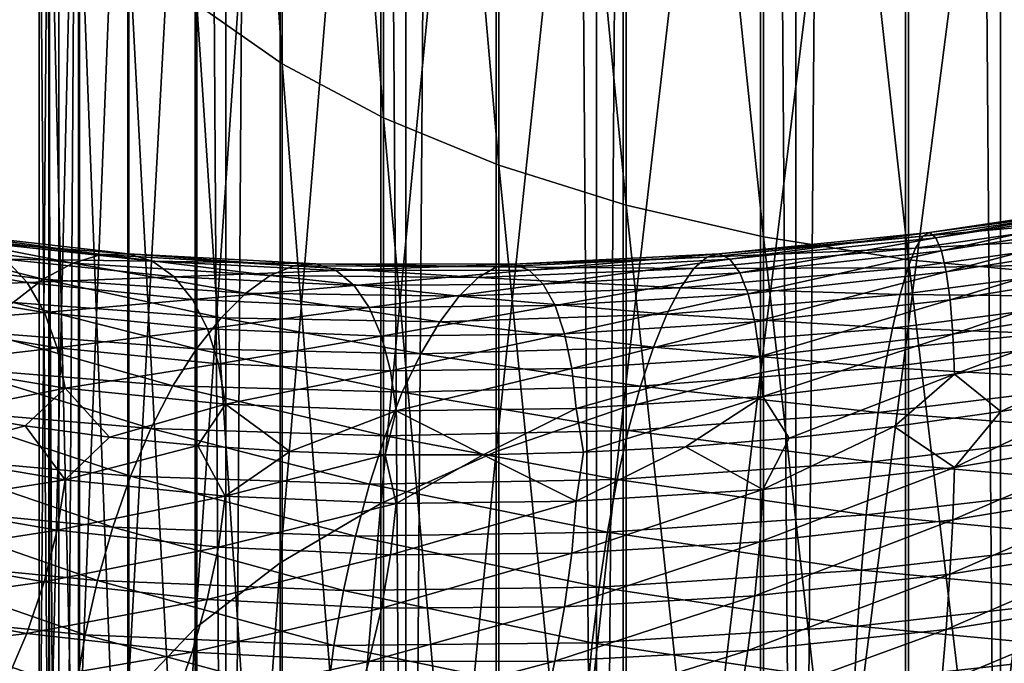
# Model space of a CAD drawing. Header units: metres. Extents: x -44 to 117, y -432 to 89.
# Tile 459 of 656: x -8.64 to -1.48, y -304.11 to -299.43. Entities that reach past the tile are written whole.
import ezdxf

# ---------------------------------------------------------------- set-up
doc = ezdxf.new("R2010")
doc.units = ezdxf.units.M
doc.layers.add('solid_125568', color=7, linetype='CONTINUOUS')

msp = doc.modelspace()

# ---------------------------------------------------------------- linework, layer by layer
at = {"layer": 'solid_125568'}
for points in [[(0, -312.351715, 242.333755), (0, -117.55674, 207.986145), (-1.509208, -117.572006, 207.899582)], [(-2.998006, -312.412567, 241.988663), (-2.998006, -117.617592, 207.641052), (-4.446262, -117.692879, 207.214066)], [(-1.509208, -312.366974, 242.247192), (-1.509208, -117.572006, 207.899582), (-2.998006, -117.617592, 207.641052)], [(-2.998006, -312.412567, 241.988663), (-1.509208, -312.366974, 242.247192), (-2.998006, -117.617592, 207.641052)], [(-1.509208, -312.366974, 242.247192), (0, -312.351715, 242.333755), (-1.509208, -117.572006, 207.899582)], [(-4.446262, -312.487854, 241.561676), (-4.446262, -117.692879, 207.214066), (-5.834389, -117.79686, 206.62439)], [(-4.446262, -312.487854, 241.561676), (-2.998006, -312.412567, 241.988663), (-4.446262, -117.692879, 207.214066)], [(-5.834389, -312.591827, 240.972), (-5.834389, -117.79686, 206.62439), (-7.143617, -117.928116, 205.87999)], [(-5.834389, -312.591827, 240.972), (-4.446262, -312.487854, 241.561676), (-5.834389, -117.79686, 206.62439)], [(-7.143617, -312.723083, 240.2276), (-7.143617, -117.928116, 205.87999), (-8.356239, -118.084877, 204.990936)], [(-7.143617, -312.723083, 240.2276), (-5.834389, -312.591827, 240.972), (-7.143617, -117.928116, 205.87999)], [(-8.356239, -312.879852, 239.338547), (-8.356239, -118.084877, 204.990936), (-9.455857, -118.26503, 203.969254)], [(-8.356239, -312.879852, 239.338547), (-7.143617, -312.723083, 240.2276), (-8.356239, -118.084877, 204.990936)], [(-9.455857, -313.059998, 238.316864), (-8.356239, -312.879852, 239.338547), (-9.455857, -118.26503, 203.969254)], [(-9.455857, -316.158295, 220.745651), (-9.455857, -121.363304, 186.398041), (-8.356239, -121.543457, 185.376373)], [(-8.356239, -316.33844, 219.723969), (-9.455857, -316.158295, 220.745651), (-8.356239, -121.543457, 185.376373)], [(-8.356239, -316.33844, 219.723969), (-8.356239, -121.543457, 185.376373), (-7.143617, -121.700218, 184.48732)], [(-7.143617, -316.495209, 218.83493), (-8.356239, -316.33844, 219.723969), (-7.143617, -121.700218, 184.48732)], [(-7.143617, -316.495209, 218.83493), (-7.143617, -121.700218, 184.48732), (-5.834389, -121.831474, 183.74292)], [(-5.834389, -316.626465, 218.09053), (-7.143617, -316.495209, 218.83493), (-5.834389, -121.831474, 183.74292)], [(-5.834389, -316.626465, 218.09053), (-5.834389, -121.831474, 183.74292), (-4.446262, -121.935455, 183.153229)], [(-4.446262, -316.730438, 217.500839), (-5.834389, -316.626465, 218.09053), (-4.446262, -121.935455, 183.153229)], [(-4.446262, -316.730438, 217.500839), (-4.446262, -121.935455, 183.153229), (-2.998006, -122.010742, 182.726242)], [(-2.998006, -316.805725, 217.073853), (-4.446262, -316.730438, 217.500839), (-2.998006, -122.010742, 182.726242)], [(-2.998006, -316.805725, 217.073853), (-2.998006, -122.010742, 182.726242), (-1.509208, -122.056328, 182.467712)], [(-1.509208, -316.851318, 216.815323), (-2.998006, -316.805725, 217.073853), (-1.509208, -122.056328, 182.467712)], [(-1.509208, -316.851318, 216.815323), (-1.509208, -122.056328, 182.467712), (0, -122.071594, 182.381149)], [(0, -316.866577, 216.72876), (-1.509208, -316.851318, 216.815323), (0, -122.071594, 182.381149)], [(-7.352857, -290.139771, 929.299683), (-6.732651, -299.747589, 925.311951), (-6.732651, -290.533325, 930.135986)], [(-7.352857, -290.139771, 929.299683), (-7.352857, -299.312531, 924.49646), (-6.732651, -299.747589, 925.311951)], [(-6.732651, -290.533325, 930.135986), (-5.997018, -300.140778, 926.04895), (-5.997018, -290.888977, 930.891846)], [(-6.732651, -290.533325, 930.135986), (-6.732651, -299.747589, 925.311951), (-5.997018, -300.140778, 926.04895)], [(-5.997018, -290.888977, 930.891846), (-5.158569, -300.485352, 926.694763), (-5.158569, -291.200653, 931.554138)], [(-5.997018, -290.888977, 930.891846), (-5.997018, -300.140778, 926.04895), (-5.158569, -300.485352, 926.694763)], [(-5.158569, -291.200653, 931.554138), (-4.231679, -300.77536, 927.238464), (-4.231679, -291.463013, 932.111694)], [(-5.158569, -291.200653, 931.554138), (-5.158569, -300.485352, 926.694763), (-4.231679, -300.77536, 927.238464)], [(-4.231679, -291.463013, 932.111694), (-3.232239, -301.00592, 927.670532), (-3.232239, -291.67157, 932.554871)], [(-4.231679, -291.463013, 932.111694), (-4.231679, -300.77536, 927.238464), (-3.232239, -301.00592, 927.670532)], [(-3.232239, -291.67157, 932.554871), (-2.177384, -301.173004, 927.983765), (-2.177384, -291.822693, 932.876038)], [(-3.232239, -291.67157, 932.554871), (-3.232239, -301.00592, 927.670532), (-2.177384, -301.173004, 927.983765)], [(-2.177384, -291.822693, 932.876038), (-1.085199, -301.273804, 928.172607), (-1.085199, -291.913849, 933.069763)], [(-2.177384, -291.822693, 932.876038), (-2.177384, -301.173004, 927.983765), (-1.085199, -301.273804, 928.172607)], [(-1.109473, -293.337433, 913.296814), (-2.201037, -301.811554, 908.535461), (-2.201037, -293.439728, 913.488464)], [(-1.109473, -293.337433, 913.296814), (-1.109473, -301.699768, 908.349182), (-2.201037, -301.811554, 908.535461)], [(-2.201037, -293.439728, 913.488464), (-3.254865, -301.995728, 908.842529), (-3.254865, -293.608215, 913.804382)], [(-2.201037, -293.439728, 913.488464), (-2.201037, -301.811554, 908.535461), (-3.254865, -301.995728, 908.842529)], [(-3.254865, -293.608215, 913.804382), (-4.252891, -302.249176, 909.264954), (-4.252891, -293.840149, 914.239014)], [(-3.254865, -293.608215, 913.804382), (-3.254865, -301.995728, 908.842529), (-4.252891, -302.249176, 909.264954)], [(-4.252891, -293.840149, 914.239014), (-5.178002, -302.567535, 909.795654), (-5.178002, -294.131439, 914.785034)], [(-4.252891, -293.840149, 914.239014), (-4.252891, -302.249176, 909.264954), (-5.178002, -302.567535, 909.795654)], [(-5.178002, -294.131439, 914.785034), (-6.01434, -302.945374, 910.425476), (-6.01434, -294.477173, 915.433044)], [(-5.178002, -294.131439, 914.785034), (-5.178002, -302.567535, 909.795654), (-6.01434, -302.945374, 910.425476)], [(-6.01434, -294.477173, 915.433044), (-6.747565, -303.37619, 911.143616), (-6.747565, -294.871338, 916.171936)], [(-6.01434, -294.477173, 915.433044), (-6.01434, -302.945374, 910.425476), (-6.747565, -303.37619, 911.143616)], [(-6.747565, -294.871338, 916.171936), (-7.365107, -303.852631, 911.937744), (-7.365107, -295.307251, 916.988953)], [(-6.747565, -294.871338, 916.171936), (-6.747565, -303.37619, 911.143616), (-7.365107, -303.852631, 911.937744)], [(-7.365107, -295.307251, 916.988953), (-7.856378, -304.366455, 912.794312), (-7.856378, -295.777405, 917.870239)], [(-7.365107, -295.307251, 916.988953), (-7.365107, -303.852631, 911.937744), (-7.856378, -304.366455, 912.794312)], [(-7.856378, -295.777405, 917.870239), (-8.212955, -304.908936, 913.698547), (-8.212955, -296.273773, 918.800598)], [(-7.856378, -295.777405, 917.870239), (-7.856378, -304.366455, 912.794312), (-8.212955, -304.908936, 913.698547)], [(-8.212955, -296.273773, 918.800598), (-8.428726, -305.470734, 914.634949), (-8.428726, -296.787781, 919.764099)], [(-8.212955, -296.273773, 918.800598), (-8.212955, -304.908936, 913.698547), (-8.428726, -305.470734, 914.634949)], [(-8.428726, -296.787781, 919.764099), (-8.499991, -306.042206, 915.587585), (-8.499991, -297.310669, 920.744202)], [(-8.428726, -296.787781, 919.764099), (-8.428726, -305.470734, 914.634949), (-8.499991, -306.042206, 915.587585)], [(-8.499991, -297.310669, 920.744202), (-8.425529, -306.613586, 916.539978), (-8.425529, -297.833466, 921.724121)], [(-8.499991, -297.310669, 920.744202), (-8.499991, -306.042206, 915.587585), (-8.425529, -306.613586, 916.539978)], [(-8.425529, -297.833466, 921.724121), (-8.206614, -307.175018, 917.475891), (-8.206614, -298.347168, 922.687012)], [(-8.425529, -297.833466, 921.724121), (-8.425529, -306.613586, 916.539978), (-8.206614, -307.175018, 917.475891)], [(-8.206614, -298.347168, 922.687012), (-7.847002, -307.71698, 918.379272), (-7.847002, -298.843048, 923.616455)], [(-8.206614, -298.347168, 922.687012), (-8.206614, -307.175018, 917.475891), (-7.847002, -307.71698, 918.379272)], [(-7.847002, -298.843048, 923.616455), (-7.352857, -308.230072, 919.234558), (-7.352857, -299.312531, 924.49646)], [(-7.847002, -298.843048, 923.616455), (-7.847002, -307.71698, 918.379272), (-7.352857, -308.230072, 919.234558)], [(-7.352857, -299.312531, 924.49646), (-6.732651, -308.705566, 920.027161), (-6.732651, -299.747589, 925.311951)], [(-7.352857, -299.312531, 924.49646), (-7.352857, -308.230072, 919.234558), (-6.732651, -308.705566, 920.027161)], [(-6.732651, -299.747589, 925.311951), (-5.997018, -309.135284, 920.743469), (-5.997018, -300.140778, 926.04895)], [(-6.732651, -299.747589, 925.311951), (-6.732651, -308.705566, 920.027161), (-5.997018, -309.135284, 920.743469)], [(-5.997018, -300.140778, 926.04895), (-5.158569, -309.511871, 921.371216), (-5.158569, -300.485352, 926.694763)], [(-5.997018, -300.140778, 926.04895), (-5.997018, -309.135284, 920.743469), (-5.158569, -309.511871, 921.371216)], [(-5.158569, -300.485352, 926.694763), (-4.231679, -309.828857, 921.899597), (-4.231679, -300.77536, 927.238464)], [(-5.158569, -300.485352, 926.694763), (-5.158569, -309.511871, 921.371216), (-4.231679, -309.828857, 921.899597)], [(-4.231679, -300.77536, 927.238464), (-3.232239, -310.080841, 922.31958), (-3.232239, -301.00592, 927.670532)], [(-4.231679, -300.77536, 927.238464), (-4.231679, -309.828857, 921.899597), (-3.232239, -310.080841, 922.31958)], [(-0.482253, -300.76886, 937.119446), (-2.075257, -301.00119, 936.840027), (-0.494307, -300.856598, 937.519836)], [(-2.025125, -300.974884, 936.43689), (-2.075257, -301.00119, 936.840027), (-0.482253, -300.76886, 937.119446)], [(-0.470701, -300.74173, 936.713379), (-2.025125, -300.974884, 936.43689), (-0.482253, -300.76886, 937.119446)], [(-1.979295, -301.01178, 936.036255), (-2.025125, -300.974884, 936.43689), (-0.470701, -300.74173, 936.713379)], [(-0.459994, -300.777924, 936.310181), (-1.979295, -301.01178, 936.036255), (-0.470701, -300.74173, 936.713379)], [(-1.938761, -301.108673, 935.646179), (-1.979295, -301.01178, 936.036255), (-0.459994, -300.777924, 936.310181)], [(-0.45054, -300.874329, 935.917847), (-1.938761, -301.108673, 935.646179), (-0.459994, -300.777924, 936.310181)], [(-0.494307, -300.856598, 937.519836), (-2.128426, -301.087982, 937.237183), (-0.506832, -301.000732, 937.905701)], [(-2.075257, -301.00119, 936.840027), (-2.128426, -301.087982, 937.237183), (-0.494307, -300.856598, 937.519836)], [(-1.904303, -301.261017, 935.274414), (-1.938761, -301.108673, 935.646179), (-0.45054, -300.874329, 935.917847)], [(-0.442617, -301.026337, 935.544312), (-1.904303, -301.261017, 935.274414), (-0.45054, -300.874329, 935.917847)], [(-9.359467, -300.978088, 933.34668), (-9.600695, -301.031006, 933.673279), (-8.255401, -301.196411, 934.653442)], [(-8.048038, -301.133057, 934.305969), (-9.359467, -300.978088, 933.34668), (-8.255401, -301.196411, 934.653442)], [(-9.132906, -300.982758, 933.009827), (-9.359467, -300.978088, 933.34668), (-8.048038, -301.133057, 934.305969)], [(-7.853243, -301.128113, 933.949402), (-9.132906, -300.982758, 933.009827), (-8.048038, -301.133057, 934.305969)], [(-8.926489, -301.046967, 932.669556), (-9.132906, -300.982758, 933.009827), (-7.853243, -301.128113, 933.949402)], [(-2.075257, -301.00119, 936.840027), (-3.645335, -301.152649, 936.415344), (-2.128426, -301.087982, 937.237183)], [(-3.557177, -301.129028, 936.018738), (-3.645335, -301.152649, 936.415344), (-2.075257, -301.00119, 936.840027)], [(-2.025125, -300.974884, 936.43689), (-3.557177, -301.129028, 936.018738), (-2.075257, -301.00119, 936.840027)], [(-3.476731, -301.168213, 935.623962), (-3.557177, -301.129028, 936.018738), (-2.025125, -300.974884, 936.43689)], [(-1.979295, -301.01178, 936.036255), (-3.476731, -301.168213, 935.623962), (-2.025125, -300.974884, 936.43689)], [(-3.232239, -301.00592, 927.670532), (-2.177384, -310.263428, 922.624023), (-2.177384, -301.173004, 927.983765)], [(-3.232239, -301.00592, 927.670532), (-3.232239, -310.080841, 922.31958), (-2.177384, -310.263428, 922.624023)], [(-0.506832, -301.000732, 937.905701), (-2.183586, -301.231079, 937.619751), (-0.519849, -301.197113, 938.268433)], [(-2.128426, -301.087982, 937.237183), (-2.183586, -301.231079, 937.619751), (-0.506832, -301.000732, 937.905701)], [(-9.600695, -301.031006, 933.673279), (-9.850866, -301.138, 933.982605), (-8.470454, -301.314545, 934.984436)], [(-8.255401, -301.196411, 934.653442), (-9.600695, -301.031006, 933.673279), (-8.470454, -301.314545, 934.984436)], [(-7.675735, -301.183807, 933.591187), (-8.926489, -301.046967, 932.669556), (-7.853243, -301.128113, 933.949402)], [(-8.743845, -301.166992, 932.332703), (-8.926489, -301.046967, 932.669556), (-7.675735, -301.183807, 933.591187)], [(-3.405563, -301.267029, 935.239014), (-3.476731, -301.168213, 935.623962), (-1.979295, -301.01178, 936.036255)], [(-1.938761, -301.108673, 935.646179), (-3.405563, -301.267029, 935.239014), (-1.979295, -301.01178, 936.036255)], [(-1.876505, -301.464203, 934.928955), (-1.904303, -301.261017, 935.274414), (-0.442617, -301.026337, 935.544312)], [(-0.4363, -301.22937, 935.19751), (-1.876505, -301.464203, 934.928955), (-0.442617, -301.026337, 935.544312)], [(-8.470454, -301.314545, 934.984436), (-9.850866, -301.138, 933.982605), (-8.688368, -301.483765, 935.291382)], [(-8.588042, -301.337952, 932.006287), (-9.696286, -301.151062, 931.00885), (-8.743845, -301.166992, 932.332703)], [(-9.553935, -301.373077, 930.712708), (-9.696286, -301.151062, 931.00885), (-8.588042, -301.337952, 932.006287)], [(-8.048038, -301.133057, 934.305969), (-8.255401, -301.196411, 934.653442), (-6.819101, -301.287933, 935.50708)], [(-7.853243, -301.128113, 933.949402), (-8.048038, -301.133057, 934.305969), (-6.647892, -301.215851, 935.141846)], [(-6.647892, -301.215851, 935.141846), (-8.048038, -301.133057, 934.305969), (-6.819101, -301.287933, 935.50708)], [(-6.48701, -301.202972, 934.768677), (-7.853243, -301.128113, 933.949402), (-6.647892, -301.215851, 935.141846)], [(-7.675735, -301.183807, 933.591187), (-7.853243, -301.128113, 933.949402), (-6.48701, -301.202972, 934.768677)], [(-3.557177, -301.129028, 936.018738), (-5.049792, -301.204254, 935.460754), (-3.645335, -301.152649, 936.415344)], [(-4.935621, -301.247406, 935.075134), (-5.049792, -301.204254, 935.460754), (-3.557177, -301.129028, 936.018738)], [(-3.476731, -301.168213, 935.623962), (-4.935621, -301.247406, 935.075134), (-3.557177, -301.129028, 936.018738)], [(-2.128426, -301.087982, 937.237183), (-3.739031, -301.236511, 936.805542), (-2.183586, -301.231079, 937.619751)], [(-3.645335, -301.152649, 936.415344), (-3.739031, -301.236511, 936.805542), (-2.128426, -301.087982, 937.237183)], [(-3.344952, -301.420868, 934.871582), (-3.405563, -301.267029, 935.239014), (-1.938761, -301.108673, 935.646179)], [(-1.904303, -301.261017, 935.274414), (-3.344952, -301.420868, 934.871582), (-1.938761, -301.108673, 935.646179)], [(-7.518674, -301.2966, 933.238464), (-8.743845, -301.166992, 932.332703), (-7.675735, -301.183807, 933.591187)], [(-8.588042, -301.337952, 932.006287), (-8.743845, -301.166992, 932.332703), (-7.518674, -301.2966, 933.238464)], [(-8.255401, -301.196411, 934.653442), (-8.470454, -301.314545, 934.984436), (-6.996666, -301.415314, 935.856384)], [(-6.819101, -301.287933, 935.50708), (-8.255401, -301.196411, 934.653442), (-6.996666, -301.415314, 935.856384)], [(-6.340368, -301.251587, 934.395325), (-7.675735, -301.183807, 933.591187), (-6.48701, -301.202972, 934.768677)], [(-7.518674, -301.2966, 933.238464), (-7.675735, -301.183807, 933.591187), (-6.340368, -301.251587, 934.395325)], [(-6.647892, -301.215851, 935.141846), (-6.819101, -301.287933, 935.50708), (-5.308182, -301.302368, 936.226868)], [(-6.48701, -301.202972, 934.768677), (-6.647892, -301.215851, 935.141846), (-5.174999, -301.223419, 935.847351)], [(-5.174999, -301.223419, 935.847351), (-6.647892, -301.215851, 935.141846), (-5.308182, -301.302368, 936.226868)], [(-5.049792, -301.204254, 935.460754), (-6.48701, -301.202972, 934.768677), (-5.174999, -301.223419, 935.847351)], [(-6.340368, -301.251587, 934.395325), (-6.48701, -301.202972, 934.768677), (-5.049792, -301.204254, 935.460754)], [(-4.935621, -301.247406, 935.075134), (-6.340368, -301.251587, 934.395325), (-5.049792, -301.204254, 935.460754)], [(-3.645335, -301.152649, 936.415344), (-5.174999, -301.223419, 935.847351), (-3.739031, -301.236511, 936.805542)], [(-5.049792, -301.204254, 935.460754), (-5.174999, -301.223419, 935.847351), (-3.645335, -301.152649, 936.415344)], [(-4.83461, -301.349518, 934.698181), (-4.935621, -301.247406, 935.075134), (-3.476731, -301.168213, 935.623962)], [(-3.405563, -301.267029, 935.239014), (-4.83461, -301.349518, 934.698181), (-3.476731, -301.168213, 935.623962)], [(-0.519849, -301.197113, 938.268433), (-2.239744, -301.42627, 937.979004), (-0.533114, -301.441467, 938.599304)], [(-2.183586, -301.231079, 937.619751), (-2.239744, -301.42627, 937.979004), (-0.519849, -301.197113, 938.268433)], [(-2.177384, -301.173004, 927.983765), (-1.085199, -310.373596, 922.807556), (-1.085199, -301.273804, 928.172607)], [(-2.177384, -301.173004, 927.983765), (-2.177384, -310.263428, 922.624023), (-1.085199, -310.373596, 922.807556)], [(-6.210622, -301.358429, 934.029175), (-7.518674, -301.2966, 933.238464), (-6.340368, -301.251587, 934.395325)], [(-6.819101, -301.287933, 935.50708), (-6.996666, -301.415314, 935.856384), (-5.446315, -301.437042, 936.591003)], [(-5.308182, -301.302368, 936.226868), (-6.819101, -301.287933, 935.50708), (-5.446315, -301.437042, 936.591003)], [(-6.210622, -301.358429, 934.029175), (-6.340368, -301.251587, 934.395325), (-4.935621, -301.247406, 935.075134)], [(-4.83461, -301.349518, 934.698181), (-6.210622, -301.358429, 934.029175), (-4.935621, -301.247406, 935.075134)], [(-5.174999, -301.223419, 935.847351), (-5.308182, -301.302368, 936.226868), (-3.739031, -301.236511, 936.805542)], [(-3.739031, -301.236511, 936.805542), (-5.308182, -301.302368, 936.226868), (-3.836216, -301.376434, 937.180847)], [(-4.748518, -301.506012, 934.337585), (-4.83461, -301.349518, 934.698181), (-3.405563, -301.267029, 935.239014)], [(-3.344952, -301.420868, 934.871582), (-4.748518, -301.506012, 934.337585), (-3.405563, -301.267029, 935.239014)], [(-2.183586, -301.231079, 937.619751), (-3.836216, -301.376434, 937.180847), (-2.239744, -301.42627, 937.979004)], [(-3.739031, -301.236511, 936.805542), (-3.836216, -301.376434, 937.180847), (-2.183586, -301.231079, 937.619751)], [(-3.295979, -301.625061, 934.529541), (-3.344952, -301.420868, 934.871582), (-1.904303, -301.261017, 935.274414)], [(-1.876505, -301.464203, 934.928955), (-3.295979, -301.625061, 934.529541), (-1.904303, -301.261017, 935.274414)], [(-1.8559, -301.713623, 934.617798), (-1.876505, -301.464203, 934.928955), (-0.4363, -301.22937, 935.19751)], [(-0.431617, -301.478821, 934.885437), (-1.8559, -301.713623, 934.617798), (-0.4363, -301.22937, 935.19751)], [(-8.461988, -301.55484, 931.697449), (-9.553935, -301.373077, 930.712708), (-8.588042, -301.337952, 932.006287)], [(-8.470454, -301.314545, 934.984436), (-8.688368, -301.483765, 935.291382), (-7.17666, -301.594116, 936.181885)], [(-7.38472, -301.46167, 932.898438), (-8.588042, -301.337952, 932.006287), (-7.518674, -301.2966, 933.238464)], [(-8.461988, -301.55484, 931.697449), (-8.588042, -301.337952, 932.006287), (-7.38472, -301.46167, 932.898438)], [(-6.996666, -301.415314, 935.856384), (-8.470454, -301.314545, 934.984436), (-7.17666, -301.594116, 936.181885)], [(-7.38472, -301.46167, 932.898438), (-7.518674, -301.2966, 933.238464), (-6.210622, -301.358429, 934.029175)], [(-6.099993, -301.518646, 933.677734), (-7.38472, -301.46167, 932.898438), (-6.210622, -301.358429, 934.029175)], [(-6.099993, -301.518646, 933.677734), (-6.210622, -301.358429, 934.029175), (-4.83461, -301.349518, 934.698181)], [(-4.748518, -301.506012, 934.337585), (-6.099993, -301.518646, 933.677734), (-4.83461, -301.349518, 934.698181)], [(-5.308182, -301.302368, 936.226868), (-5.446315, -301.437042, 936.591003), (-3.836216, -301.376434, 937.180847)], [(-9.448421, -301.634277, 930.438049), (-9.553935, -301.373077, 930.712708), (-8.461988, -301.55484, 931.697449)], [(-6.996666, -301.415314, 935.856384), (-7.17666, -301.594116, 936.181885), (-5.58642, -301.623413, 936.931519)], [(-5.446315, -301.437042, 936.591003), (-6.996666, -301.415314, 935.856384), (-5.58642, -301.623413, 936.931519)], [(-5.446315, -301.437042, 936.591003), (-5.58642, -301.623413, 936.931519), (-3.934895, -301.568329, 937.532654)], [(-3.836216, -301.376434, 937.180847), (-5.446315, -301.437042, 936.591003), (-3.934895, -301.568329, 937.532654)], [(-4.678913, -301.712128, 934.000977), (-4.748518, -301.506012, 934.337585), (-3.344952, -301.420868, 934.871582)], [(-3.295979, -301.625061, 934.529541), (-4.678913, -301.712128, 934.000977), (-3.344952, -301.420868, 934.871582)], [(-3.836216, -301.376434, 937.180847), (-3.934895, -301.568329, 937.532654), (-2.239744, -301.42627, 937.979004)], [(-2.239744, -301.42627, 937.979004), (-3.934895, -301.568329, 937.532654), (-2.295645, -301.669403, 938.306335)], [(-2.239744, -301.42627, 937.979004), (-2.295645, -301.669403, 938.306335), (-0.533114, -301.441467, 938.599304)], [(-8.688368, -301.483765, 935.291382), (-8.904091, -301.700378, 935.566833), (-7.354923, -301.820496, 936.475708)], [(-7.17666, -301.594116, 936.181885), (-8.688368, -301.483765, 935.291382), (-7.354923, -301.820496, 936.475708)], [(-7.27636, -301.674164, 932.578552), (-8.461988, -301.55484, 931.697449), (-7.38472, -301.46167, 932.898438)], [(-7.27636, -301.674164, 932.578552), (-7.38472, -301.46167, 932.898438), (-6.099993, -301.518646, 933.677734)], [(-6.010521, -301.727539, 933.348572), (-6.099993, -301.518646, 933.677734), (-4.748518, -301.506012, 934.337585)], [(-4.678913, -301.712128, 934.000977), (-6.010521, -301.727539, 933.348572), (-4.748518, -301.506012, 934.337585)], [(-3.25968, -301.875031, 934.220764), (-3.295979, -301.625061, 934.529541), (-1.876505, -301.464203, 934.928955)], [(-1.8559, -301.713623, 934.617798), (-3.25968, -301.875031, 934.220764), (-1.876505, -301.464203, 934.928955)], [(-0.533114, -301.441467, 938.599304), (-2.295645, -301.669403, 938.306335), (-0.545999, -301.729553, 938.889648)], [(-1.843021, -302.004639, 934.348755), (-1.8559, -301.713623, 934.617798), (-0.431617, -301.478821, 934.885437)], [(-0.428594, -301.77002, 934.616028), (-1.843021, -302.004639, 934.348755), (-0.431617, -301.478821, 934.885437)], [(-8.368556, -301.812744, 931.41333), (-9.448421, -301.634277, 930.438049), (-8.461988, -301.55484, 931.697449)], [(-8.368556, -301.812744, 931.41333), (-8.461988, -301.55484, 931.697449), (-7.27636, -301.674164, 932.578552)], [(-6.010521, -301.727539, 933.348572), (-7.27636, -301.674164, 932.578552), (-6.099993, -301.518646, 933.677734)], [(-3.934895, -301.568329, 937.532654), (-5.58642, -301.623413, 936.931519), (-4.032814, -301.808014, 937.852539)], [(-3.934895, -301.568329, 937.532654), (-4.032814, -301.808014, 937.852539), (-2.295645, -301.669403, 938.306335)], [(-9.383007, -301.929565, 930.191772), (-9.448421, -301.634277, 930.438049), (-8.368556, -301.812744, 931.41333)], [(-7.17666, -301.594116, 936.181885), (-7.354923, -301.820496, 936.475708), (-5.725272, -301.857513, 937.240234)], [(-5.58642, -301.623413, 936.931519), (-7.17666, -301.594116, 936.181885), (-5.725272, -301.857513, 937.240234)], [(-5.58642, -301.623413, 936.931519), (-5.725272, -301.857513, 937.240234), (-4.032814, -301.808014, 937.852539)], [(-4.627322, -301.963226, 933.696228), (-4.678913, -301.712128, 934.000977), (-3.295979, -301.625061, 934.529541)], [(-3.25968, -301.875031, 934.220764), (-4.627322, -301.963226, 933.696228), (-3.295979, -301.625061, 934.529541)], [(-8.904091, -301.700378, 935.566833), (-9.112249, -301.960785, 935.803711), (-7.526953, -302.090546, 936.730225)], [(-7.354923, -301.820496, 936.475708), (-8.904091, -301.700378, 935.566833), (-7.526953, -302.090546, 936.730225)], [(-7.196042, -301.92926, 932.286194), (-8.368556, -301.812744, 931.41333), (-7.27636, -301.674164, 932.578552)], [(-7.196042, -301.92926, 932.286194), (-7.27636, -301.674164, 932.578552), (-6.010521, -301.727539, 933.348572)], [(-5.944203, -301.980377, 933.049255), (-6.010521, -301.727539, 933.348572), (-4.678913, -301.712128, 934.000977)], [(-4.627322, -301.963226, 933.696228), (-5.944203, -301.980377, 933.049255), (-4.678913, -301.712128, 934.000977)], [(-2.295645, -301.669403, 938.306335), (-4.032814, -301.808014, 937.852539), (-2.349654, -301.956177, 938.593201)], [(-3.237087, -302.166107, 933.953125), (-3.25968, -301.875031, 934.220764), (-1.8559, -301.713623, 934.617798)], [(-1.843021, -302.004639, 934.348755), (-3.237087, -302.166107, 933.953125), (-1.8559, -301.713623, 934.617798)], [(-2.295645, -301.669403, 938.306335), (-2.349654, -301.956177, 938.593201), (-0.545999, -301.729553, 938.889648)], [(-1.109473, -301.699768, 908.349182), (-2.201037, -309.921478, 903.164368), (-2.201037, -301.811554, 908.535461)], [(-1.109473, -301.699768, 908.349182), (-1.109473, -309.800476, 902.983948), (-2.201037, -309.921478, 903.164368)], [(-5.944203, -301.980377, 933.049255), (-7.196042, -301.92926, 932.286194), (-6.010521, -301.727539, 933.348572)], [(-0.545999, -301.729553, 938.889648), (-2.349654, -301.956177, 938.593201), (-0.557802, -302.057037, 939.130859)], [(-1.507739, -302.277069, 934.208191), (-1.843021, -302.004639, 934.348755), (-0.428594, -301.77002, 934.616028)], [(-0.726104, -302.146881, 934.355408), (-1.507739, -302.277069, 934.208191), (-0.428594, -301.77002, 934.616028)], [(-8.310613, -302.106689, 931.161011), (-9.383007, -301.929565, 930.191772), (-8.368556, -301.812744, 931.41333)], [(-8.310613, -302.106689, 931.161011), (-8.368556, -301.812744, 931.41333), (-7.196042, -301.92926, 932.286194)], [(-7.354923, -301.820496, 936.475708), (-7.526953, -302.090546, 936.730225), (-5.859291, -302.135254, 937.509033)], [(-5.725272, -301.857513, 937.240234), (-7.354923, -301.820496, 936.475708), (-5.859291, -302.135254, 937.509033)], [(-5.725272, -301.857513, 937.240234), (-5.859291, -302.135254, 937.509033), (-4.127352, -302.091339, 938.132202)], [(-4.032814, -301.808014, 937.852539), (-5.725272, -301.857513, 937.240234), (-4.127352, -302.091339, 938.132202)], [(-4.032814, -301.808014, 937.852539), (-4.127352, -302.091339, 938.132202), (-2.349654, -301.956177, 938.593201)], [(-2.201037, -301.811554, 908.535461), (-3.254865, -310.12085, 903.461792), (-3.254865, -301.995728, 908.842529)], [(-2.201037, -301.811554, 908.535461), (-2.201037, -309.921478, 903.164368), (-3.254865, -310.12085, 903.461792)], [(-9.189866, -302.280487, 930.1521), (-9.383007, -301.929565, 930.191772), (-8.310613, -302.106689, 931.161011)], [(-7.146211, -302.222107, 932.028687), (-8.310613, -302.106689, 931.161011), (-7.196042, -301.92926, 932.286194)], [(-7.146211, -302.222107, 932.028687), (-7.196042, -301.92926, 932.286194), (-5.944203, -301.980377, 933.049255)], [(-4.595265, -302.254639, 933.43103), (-4.627322, -301.963226, 933.696228), (-3.25968, -301.875031, 934.220764)], [(-3.237087, -302.166107, 933.953125), (-4.595265, -302.254639, 933.43103), (-3.25968, -301.875031, 934.220764)], [(-9.112249, -301.960785, 935.803711), (-9.307412, -302.261322, 935.994751), (-7.688184, -302.400482, 936.937744)], [(-7.526953, -302.090546, 936.730225), (-9.112249, -301.960785, 935.803711), (-7.688184, -302.400482, 936.937744)], [(-5.903035, -302.272369, 932.787415), (-7.146211, -302.222107, 932.028687), (-5.944203, -301.980377, 933.049255)], [(-5.903035, -302.272369, 932.787415), (-5.944203, -301.980377, 933.049255), (-4.627322, -301.963226, 933.696228)], [(-4.595265, -302.254639, 933.43103), (-5.903035, -302.272369, 932.787415), (-4.627322, -301.963226, 933.696228)], [(-3.254865, -301.995728, 908.842529), (-4.252891, -310.395233, 903.870972), (-4.252891, -302.249176, 909.264954)], [(-3.254865, -301.995728, 908.842529), (-3.254865, -310.12085, 903.461792), (-4.252891, -310.395233, 903.870972)], [(-2.349654, -301.956177, 938.593201), (-4.127352, -302.091339, 938.132202), (-2.400067, -302.282379, 938.831055)], [(-3.046261, -302.469452, 933.798279), (-3.237087, -302.166107, 933.953125), (-1.843021, -302.004639, 934.348755)], [(-2.281749, -302.384521, 934.022339), (-3.046261, -302.469452, 933.798279), (-1.843021, -302.004639, 934.348755)], [(-2.349654, -301.956177, 938.593201), (-2.400067, -302.282379, 938.831055), (-0.557802, -302.057037, 939.130859)], [(-1.507739, -302.277069, 934.208191), (-2.281749, -302.384521, 934.022339), (-1.843021, -302.004639, 934.348755)], [(-0.557802, -302.057037, 939.130859), (-2.400067, -302.282379, 938.831055), (-0.568247, -302.418793, 939.315552)], [(-8.60296, -302.380524, 930.688416), (-9.189866, -302.280487, 930.1521), (-8.310613, -302.106689, 931.161011)], [(-7.987931, -302.462128, 931.194214), (-8.60296, -302.380524, 930.688416), (-8.310613, -302.106689, 931.161011)], [(-7.987931, -302.462128, 931.194214), (-8.310613, -302.106689, 931.161011), (-7.146211, -302.222107, 932.028687)], [(-7.526953, -302.090546, 936.730225), (-7.688184, -302.400482, 936.937744), (-5.984828, -302.452637, 937.72998)], [(-5.859291, -302.135254, 937.509033), (-7.526953, -302.090546, 936.730225), (-5.984828, -302.452637, 937.72998)], [(-5.859291, -302.135254, 937.509033), (-5.984828, -302.452637, 937.72998), (-4.215817, -302.414185, 938.363342)], [(-4.127352, -302.091339, 938.132202), (-5.859291, -302.135254, 937.509033), (-4.215817, -302.414185, 938.363342)], [(-4.127352, -302.091339, 938.132202), (-4.215817, -302.414185, 938.363342), (-2.400067, -302.282379, 938.831055)], [(-1.842734, -302.683105, 933.968872), (-1.507739, -302.277069, 934.208191), (-0.726104, -302.146881, 934.355408)], [(-0.428203, -302.449493, 934.237), (-1.842734, -302.683105, 933.968872), (-0.726104, -302.146881, 934.355408)], [(-7.345746, -302.524597, 931.66864), (-7.987931, -302.462128, 931.194214), (-7.146211, -302.222107, 932.028687)], [(-6.677194, -302.567535, 932.111572), (-7.345746, -302.524597, 931.66864), (-7.146211, -302.222107, 932.028687)], [(-6.677194, -302.567535, 932.111572), (-7.146211, -302.222107, 932.028687), (-5.903035, -302.272369, 932.787415)], [(-4.541627, -302.572937, 933.235596), (-4.595265, -302.254639, 933.43103), (-3.237087, -302.166107, 933.953125)], [(-3.799907, -302.532166, 933.53595), (-4.541627, -302.572937, 933.235596), (-3.237087, -302.166107, 933.953125)], [(-3.046261, -302.469452, 933.798279), (-3.799907, -302.532166, 933.53595), (-3.237087, -302.166107, 933.953125)], [(-9.307412, -302.261322, 935.994751), (-9.484904, -302.597443, 936.133972), (-7.834757, -302.745483, 937.091919)], [(-9.383368, -302.591858, 929.812744), (-9.189866, -302.280487, 930.1521), (-8.60296, -302.380524, 930.688416)], [(-7.688184, -302.400482, 936.937744), (-9.307412, -302.261322, 935.994751), (-7.834757, -302.745483, 937.091919)], [(-5.983953, -302.590302, 932.522034), (-6.677194, -302.567535, 932.111572), (-5.903035, -302.272369, 932.787415)], [(-5.270468, -302.592224, 932.8974), (-5.983953, -302.590302, 932.522034), (-5.903035, -302.272369, 932.787415)], [(-5.270468, -302.592224, 932.8974), (-5.903035, -302.272369, 932.787415), (-4.595265, -302.254639, 933.43103)], [(-4.541627, -302.572937, 933.235596), (-5.270468, -302.592224, 932.8974), (-4.595265, -302.254639, 933.43103)], [(-4.252891, -302.249176, 909.264954), (-5.178002, -310.739838, 904.38501), (-5.178002, -302.567535, 909.795654)], [(-4.252891, -302.249176, 909.264954), (-4.252891, -310.395233, 903.870972), (-5.178002, -310.739838, 904.38501)], [(-2.400067, -302.282379, 938.831055), (-4.215817, -302.414185, 938.363342), (-2.445679, -302.642853, 939.012695)], [(-2.400067, -302.282379, 938.831055), (-2.445679, -302.642853, 939.012695), (-0.568247, -302.418793, 939.315552)], [(-1.842734, -302.683105, 933.968872), (-2.281749, -302.384521, 934.022339), (-1.507739, -302.277069, 934.208191)], [(-8.31087, -302.772797, 930.78125), (-9.383368, -302.591858, 929.812744), (-8.60296, -302.380524, 930.688416)], [(-8.31087, -302.772797, 930.78125), (-8.60296, -302.380524, 930.688416), (-7.987931, -302.462128, 931.194214)], [(-7.688184, -302.400482, 936.937744), (-7.834757, -302.745483, 937.091919), (-6.098877, -302.804688, 937.896301)], [(-5.984828, -302.452637, 937.72998), (-7.688184, -302.400482, 936.937744), (-6.098877, -302.804688, 937.896301)], [(-4.215817, -302.414185, 938.363342), (-5.984828, -302.452637, 937.72998), (-4.296093, -302.771423, 938.538818)], [(-4.215817, -302.414185, 938.363342), (-4.296093, -302.771423, 938.538818), (-2.445679, -302.642853, 939.012695)], [(-3.236907, -302.843079, 933.572754), (-3.046261, -302.469452, 933.798279), (-2.281749, -302.384521, 934.022339)], [(-1.842734, -302.683105, 933.968872), (-3.236907, -302.843079, 933.572754), (-2.281749, -302.384521, 934.022339)], [(-0.568247, -302.418793, 939.315552), (-2.445679, -302.642853, 939.012695), (-0.577481, -302.805969, 939.442139)], [(-8.31087, -302.772797, 930.78125), (-7.987931, -302.462128, 931.194214), (-7.345746, -302.524597, 931.66864)], [(-5.984828, -302.452637, 937.72998), (-6.098877, -302.804688, 937.896301), (-4.296093, -302.771423, 938.538818)], [(-3.236907, -302.843079, 933.572754), (-3.799907, -302.532166, 933.53595), (-3.046261, -302.469452, 933.798279)], [(-1.855743, -303.064575, 933.861267), (-1.842734, -302.683105, 933.968872), (-0.428203, -302.449493, 934.237)], [(-0.431261, -302.831757, 934.130615), (-1.855743, -303.064575, 933.861267), (-0.428203, -302.449493, 934.237)], [(-7.146361, -302.891602, 931.648376), (-8.31087, -302.772797, 930.78125), (-7.345746, -302.524597, 931.66864)], [(-7.146361, -302.891602, 931.648376), (-7.345746, -302.524597, 931.66864), (-6.677194, -302.567535, 932.111572)], [(-7.146361, -302.891602, 931.648376), (-6.677194, -302.567535, 932.111572), (-5.983953, -302.590302, 932.522034)], [(-5.178002, -302.567535, 909.795654), (-6.01434, -311.148865, 904.995056), (-6.01434, -302.945374, 910.425476)], [(-5.178002, -302.567535, 909.795654), (-5.178002, -310.739838, 904.38501), (-6.01434, -311.148865, 904.995056)], [(-4.595195, -302.929596, 933.050415), (-5.270468, -302.592224, 932.8974), (-4.541627, -302.572937, 933.235596)], [(-4.595195, -302.929596, 933.050415), (-4.541627, -302.572937, 933.235596), (-3.799907, -302.532166, 933.53595)], [(-3.236907, -302.843079, 933.572754), (-4.595195, -302.929596, 933.050415), (-3.799907, -302.532166, 933.53595)], [(-9.484904, -302.597443, 936.133972), (-9.642027, -302.960693, 936.220276), (-7.964506, -303.116974, 937.191345)], [(-7.834757, -302.745483, 937.091919), (-9.484904, -302.597443, 936.133972), (-7.964506, -303.116974, 937.191345)], [(-9.449412, -302.953644, 929.682678), (-9.383368, -302.591858, 929.812744), (-8.31087, -302.772797, 930.78125)], [(-5.903075, -302.944824, 932.40686), (-7.146361, -302.891602, 931.648376), (-5.983953, -302.590302, 932.522034)], [(-5.903075, -302.944824, 932.40686), (-5.983953, -302.590302, 932.522034), (-5.270468, -302.592224, 932.8974)], [(-4.595195, -302.929596, 933.050415), (-5.903075, -302.944824, 932.40686), (-5.270468, -302.592224, 932.8974)], [(-2.445679, -302.642853, 939.012695), (-4.296093, -302.771423, 938.538818), (-2.486047, -303.028809, 939.136475)], [(-2.445679, -302.642853, 939.012695), (-2.486047, -303.028809, 939.136475), (-0.577481, -302.805969, 939.442139)], [(-3.259723, -303.223053, 933.463196), (-3.236907, -302.843079, 933.572754), (-1.842734, -302.683105, 933.968872)], [(-1.855743, -303.064575, 933.861267), (-3.259723, -303.223053, 933.463196), (-1.842734, -302.683105, 933.968872)], [(-8.369371, -303.139526, 930.656555), (-9.449412, -302.953644, 929.682678), (-8.31087, -302.772797, 930.78125)], [(-8.369371, -303.139526, 930.656555), (-8.31087, -302.772797, 930.78125), (-7.146361, -302.891602, 931.648376)], [(-7.834757, -302.745483, 937.091919), (-7.964506, -303.116974, 937.191345), (-6.199832, -303.18277, 938.00647)], [(-6.098877, -302.804688, 937.896301), (-7.834757, -302.745483, 937.091919), (-6.199832, -303.18277, 938.00647)], [(-4.296093, -302.771423, 938.538818), (-6.098877, -302.804688, 937.896301), (-4.367148, -303.154327, 938.657166)], [(-4.296093, -302.771423, 938.538818), (-4.367148, -303.154327, 938.657166), (-2.486047, -303.028809, 939.136475)], [(-6.098877, -302.804688, 937.896301), (-6.199832, -303.18277, 938.00647), (-4.367148, -303.154327, 938.657166)], [(-4.627565, -303.307281, 932.938049), (-4.595195, -302.929596, 933.050415), (-3.236907, -302.843079, 933.572754)], [(-3.259723, -303.223053, 933.463196), (-4.627565, -303.307281, 932.938049), (-3.236907, -302.843079, 933.572754)], [(-0.577481, -302.805969, 939.442139), (-2.486047, -303.028809, 939.136475), (-0.585581, -303.208801, 939.510376)], [(-1.876706, -303.460266, 933.811157), (-1.855743, -303.064575, 933.861267), (-0.431261, -302.831757, 934.130615)], [(-0.436218, -303.228363, 934.082214), (-1.876706, -303.460266, 933.811157), (-0.431261, -302.831757, 934.130615)], [(-7.196673, -303.262665, 931.528442), (-8.369371, -303.139526, 930.656555), (-7.146361, -302.891602, 931.648376)], [(-7.196673, -303.262665, 931.528442), (-7.146361, -302.891602, 931.648376), (-5.903075, -302.944824, 932.40686)], [(-5.944643, -303.31955, 932.291077), (-5.903075, -302.944824, 932.40686), (-4.595195, -302.929596, 933.050415)], [(-4.627565, -303.307281, 932.938049), (-5.944643, -303.31955, 932.291077), (-4.595195, -302.929596, 933.050415)], [(-9.642027, -302.960693, 936.220276), (-9.776425, -303.341766, 936.254028), (-8.075532, -303.505463, 937.236206)], [(-7.964506, -303.116974, 937.191345), (-9.642027, -302.960693, 936.220276), (-8.075532, -303.505463, 937.236206)], [(-9.555677, -303.32251, 929.596191), (-9.449412, -302.953644, 929.682678), (-8.369371, -303.139526, 930.656555)], [(-5.944643, -303.31955, 932.291077), (-7.196673, -303.262665, 931.528442), (-5.903075, -302.944824, 932.40686)], [(-6.01434, -302.945374, 910.425476), (-6.747565, -311.615204, 905.690613), (-6.747565, -303.37619, 911.143616)], [(-6.01434, -302.945374, 910.425476), (-6.01434, -311.148865, 904.995056), (-6.747565, -311.615204, 905.690613)], [(-2.486047, -303.028809, 939.136475), (-4.367148, -303.154327, 938.657166), (-2.52074, -303.43045, 939.202209)], [(-3.296461, -303.61673, 933.410034), (-3.259723, -303.223053, 933.463196), (-1.855743, -303.064575, 933.861267)], [(-1.876706, -303.460266, 933.811157), (-3.296461, -303.61673, 933.410034), (-1.855743, -303.064575, 933.861267)], [(-2.486047, -303.028809, 939.136475), (-2.52074, -303.43045, 939.202209), (-0.585581, -303.208801, 939.510376)], [(-8.463508, -303.515198, 930.578979), (-9.555677, -303.32251, 929.596191), (-8.369371, -303.139526, 930.656555)], [(-8.463508, -303.515198, 930.578979), (-8.369371, -303.139526, 930.656555), (-7.196673, -303.262665, 931.528442)], [(-7.964506, -303.116974, 937.191345), (-8.075532, -303.505463, 937.236206), (-6.286272, -303.577209, 938.060425)], [(-6.199832, -303.18277, 938.00647), (-7.964506, -303.116974, 937.191345), (-6.286272, -303.577209, 938.060425)], [(-4.367148, -303.154327, 938.657166), (-6.199832, -303.18277, 938.00647), (-4.428052, -303.553162, 938.71814)], [(-4.367148, -303.154327, 938.657166), (-4.428052, -303.553162, 938.71814), (-2.52074, -303.43045, 939.202209)], [(-6.199832, -303.18277, 938.00647), (-6.286272, -303.577209, 938.060425), (-4.428052, -303.553162, 938.71814)], [(-4.67967, -303.697968, 932.880615), (-4.627565, -303.307281, 932.938049), (-3.259723, -303.223053, 933.463196)], [(-3.296461, -303.61673, 933.410034), (-4.67967, -303.697968, 932.880615), (-3.259723, -303.223053, 933.463196)], [(-0.585581, -303.208801, 939.510376), (-2.52074, -303.43045, 939.202209), (-0.592331, -303.617493, 939.52002)], [(-7.277638, -303.644287, 931.45874), (-8.463508, -303.515198, 930.578979), (-7.196673, -303.262665, 931.528442)], [(-7.277638, -303.644287, 931.45874), (-7.196673, -303.262665, 931.528442), (-5.944643, -303.31955, 932.291077)], [(-1.90485, -303.860962, 933.818359), (-1.876706, -303.460266, 933.811157), (-0.436218, -303.228363, 934.082214)], [(-0.442803, -303.630096, 934.091492), (-1.90485, -303.860962, 933.818359), (-0.436218, -303.228363, 934.082214)], [(-9.776425, -303.341766, 936.254028), (-9.885494, -303.731293, 936.235596), (-8.165669, -303.901459, 937.226746)], [(-8.075532, -303.505463, 937.236206), (-9.776425, -303.341766, 936.254028), (-8.165669, -303.901459, 937.226746)], [(-9.698731, -303.690063, 929.554443), (-9.555677, -303.32251, 929.596191), (-8.463508, -303.515198, 930.578979)], [(-6.011545, -303.706177, 932.228027), (-7.277638, -303.644287, 931.45874), (-5.944643, -303.31955, 932.291077)], [(-6.011545, -303.706177, 932.228027), (-5.944643, -303.31955, 932.291077), (-4.627565, -303.307281, 932.938049)], [(-4.67967, -303.697968, 932.880615), (-6.011545, -303.706177, 932.228027), (-4.627565, -303.307281, 932.938049)], [(-6.747565, -303.37619, 911.143616), (-7.365107, -312.130951, 906.459839), (-7.365107, -303.852631, 911.937744)], [(-6.747565, -303.37619, 911.143616), (-6.747565, -311.615204, 905.690613), (-7.365107, -312.130951, 906.459839)], [(-2.52074, -303.43045, 939.202209), (-4.428052, -303.553162, 938.71814), (-2.549038, -303.838013, 939.209717)], [(-2.52074, -303.43045, 939.202209), (-2.549038, -303.838013, 939.209717), (-0.592331, -303.617493, 939.52002)], [(-8.075532, -303.505463, 937.236206), (-8.165669, -303.901459, 937.226746), (-6.356493, -303.978394, 938.05835)], [(-6.286272, -303.577209, 938.060425), (-8.075532, -303.505463, 937.236206), (-6.356493, -303.978394, 938.05835)], [(-3.345854, -304.015045, 933.413269), (-3.296461, -303.61673, 933.410034), (-1.876706, -303.460266, 933.811157)], [(-1.90485, -303.860962, 933.818359), (-3.345854, -304.015045, 933.413269), (-1.876706, -303.460266, 933.811157)], [(-8.59022, -303.891235, 930.549255), (-9.698731, -303.690063, 929.554443), (-8.463508, -303.515198, 930.578979)], [(-8.59022, -303.891235, 930.549255), (-8.463508, -303.515198, 930.578979), (-7.277638, -303.644287, 931.45874)], [(-6.286272, -303.577209, 938.060425), (-6.356493, -303.978394, 938.05835), (-4.477586, -303.958221, 938.721741)], [(-4.428052, -303.553162, 938.71814), (-6.286272, -303.577209, 938.060425), (-4.477586, -303.958221, 938.721741)], [(-4.428052, -303.553162, 938.71814), (-4.477586, -303.958221, 938.721741), (-2.549038, -303.838013, 939.209717)], [(-7.386607, -304.02771, 931.439636), (-8.59022, -303.891235, 930.549255), (-7.277638, -303.644287, 931.45874)], [(-7.386607, -304.02771, 931.439636), (-7.277638, -303.644287, 931.45874), (-6.011545, -303.706177, 932.228027)], [(-4.749763, -304.09256, 932.878113), (-4.67967, -303.697968, 932.880615), (-3.296461, -303.61673, 933.410034)], [(-3.345854, -304.015045, 933.413269), (-4.749763, -304.09256, 932.878113), (-3.296461, -303.61673, 933.410034)], [(-0.592331, -303.617493, 939.52002), (-2.549038, -303.838013, 939.209717), (-0.59741, -304.022156, 939.470825)], [(-1.939387, -304.257507, 933.882629), (-1.90485, -303.860962, 933.818359), (-0.442803, -303.630096, 934.091492)], [(-0.450733, -304.027802, 934.158264), (-1.939387, -304.257507, 933.882629), (-0.442803, -303.630096, 934.091492)], [(-9.875127, -304.047913, 929.558411), (-9.698731, -303.690063, 929.554443), (-8.59022, -303.891235, 930.549255)], [(-6.101568, -304.095795, 932.218079), (-7.386607, -304.02771, 931.439636), (-6.011545, -303.706177, 932.228027)], [(-6.101568, -304.095795, 932.218079), (-6.011545, -303.706177, 932.228027), (-4.67967, -303.697968, 932.880615)], [(-4.749763, -304.09256, 932.878113), (-6.101568, -304.095795, 932.218079), (-4.67967, -303.697968, 932.880615)], [(-9.885494, -303.731293, 936.235596), (-9.966545, -304.119965, 936.165527), (-8.232666, -304.295502, 937.163269)], [(-8.165669, -303.901459, 937.226746), (-9.885494, -303.731293, 936.235596), (-8.232666, -304.295502, 937.163269)], [(-7.365107, -303.852631, 911.937744), (-7.856378, -312.687164, 907.28949), (-7.856378, -304.366455, 912.794312)], [(-7.365107, -303.852631, 911.937744), (-7.365107, -312.130951, 906.459839), (-7.856378, -312.687164, 907.28949)], [(-2.549038, -303.838013, 939.209717), (-4.477586, -303.958221, 938.721741), (-2.570119, -304.241699, 939.158875)], [(-3.406615, -304.408875, 933.472839), (-3.345854, -304.015045, 933.413269), (-1.90485, -303.860962, 933.818359)], [(-1.939387, -304.257507, 933.882629), (-3.406615, -304.408875, 933.472839), (-1.90485, -303.860962, 933.818359)], [(-2.549038, -303.838013, 939.209717), (-2.570119, -304.241699, 939.158875), (-0.59741, -304.022156, 939.470825)], [(-8.746438, -304.259033, 930.568176), (-9.875127, -304.047913, 929.558411), (-8.59022, -303.891235, 930.549255)], [(-8.746438, -304.259033, 930.568176), (-8.59022, -303.891235, 930.549255), (-7.386607, -304.02771, 931.439636)], [(-8.165669, -303.901459, 937.226746), (-8.232666, -304.295502, 937.163269), (-6.408701, -304.37674, 938.000366)], [(-6.356493, -303.978394, 938.05835), (-8.165669, -303.901459, 937.226746), (-6.408701, -304.37674, 938.000366)], [(-6.356493, -303.978394, 938.05835), (-6.408701, -304.37674, 938.000366), (-4.514435, -304.359802, 938.667908)], [(-4.477586, -303.958221, 938.721741), (-6.356493, -303.978394, 938.05835), (-4.514435, -304.359802, 938.667908)], [(-4.836076, -304.482117, 932.930664), (-4.749763, -304.09256, 932.878113), (-3.345854, -304.015045, 933.413269)], [(-3.406615, -304.408875, 933.472839), (-4.836076, -304.482117, 932.930664), (-3.345854, -304.015045, 933.413269)], [(-4.477586, -303.958221, 938.721741), (-4.514435, -304.359802, 938.667908), (-2.570119, -304.241699, 939.158875)], [(-7.520915, -304.404144, 931.471741), (-8.746438, -304.259033, 930.568176), (-7.386607, -304.02771, 931.439636)], [(-7.520915, -304.404144, 931.471741), (-7.386607, -304.02771, 931.439636), (-6.101568, -304.095795, 932.218079)], [(-0.59741, -304.022156, 939.470825), (-2.570119, -304.241699, 939.158875), (-0.600489, -304.413025, 939.362732)], [(-1.979589, -304.640747, 934.003906), (-1.939387, -304.257507, 933.882629), (-0.450733, -304.027802, 934.158264)], [(-0.459785, -304.412262, 934.282288), (-1.979589, -304.640747, 934.003906), (-0.450733, -304.027802, 934.158264)], [(-6.212486, -304.479523, 932.261414), (-7.520915, -304.404144, 931.471741), (-6.101568, -304.095795, 932.218079)], [(-6.212486, -304.479523, 932.261414), (-6.101568, -304.095795, 932.218079), (-4.749763, -304.09256, 932.878113)], [(-4.836076, -304.482117, 932.930664), (-6.212486, -304.479523, 932.261414), (-4.749763, -304.09256, 932.878113)]]:
    msp.add_3dface(points, dxfattribs=at)

doc.saveas('drawing.dxf')
